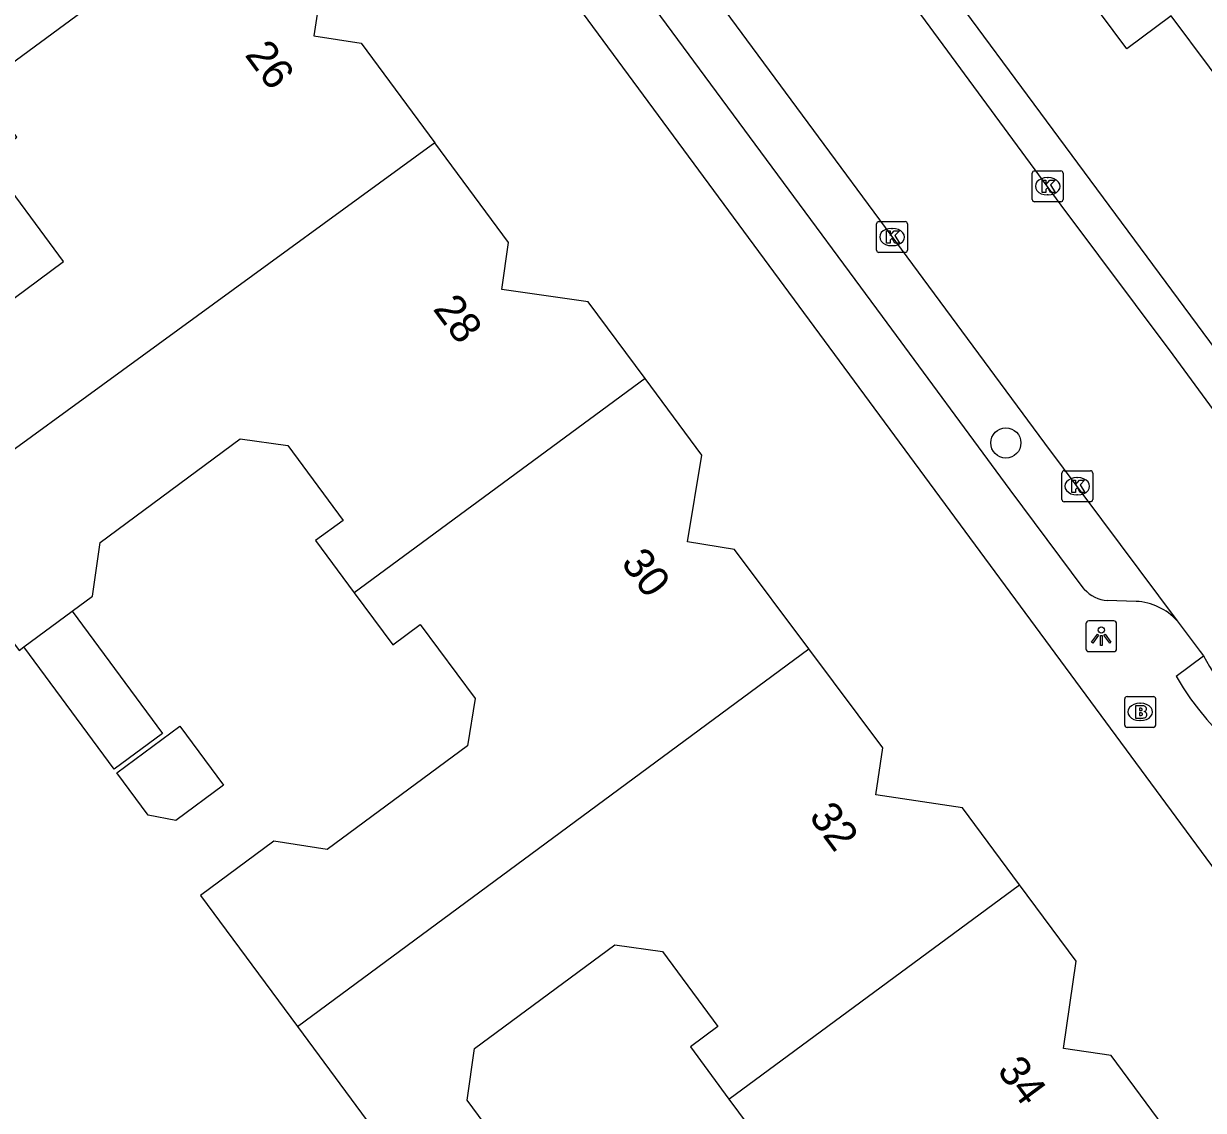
# Model space of a CAD drawing. Extents: x 163427 to 164190, y 380331 to 381641.
# Drawn here: x 163788.94 to 163827.17, y 381170.43 to 381205.64 of the extents above; entities that cross this region are included whole.
import ezdxf

# ---------------------------------------------------------------- set-up
doc = ezdxf.new("R2010")
doc.units = 0
for name, color, linetype in [('IMGEO_Boom', 7, 'Continuous'), ('IMGEO_Brandkraan', 7, 'Continuous'), ('IMGEO_Kolk', 7, 'Continuous'), ('IMGEO_Lichtpunt', 7, 'Continuous'), ('IMGEO_Pand', 7, 'Continuous'), ('IMGEO_Pand_nummerreeks', 7, 'Continuous'), ('IMGEO_Rijbaan_lokaal_open', 7, 'Continuous'), ('IMGEO_Voetpad_open', 7, 'Continuous')]:
    doc.layers.add(name, color=color, linetype=linetype)

msp = doc.modelspace()

# ---------------------------------------------------------------- linework, layer by layer
at = {"layer": 'IMGEO_Boom'}
msp.add_circle((163820.77, 381192.058), 0.489, dxfattribs=at)
at = {"layer": 'IMGEO_Brandkraan'}
for p, q in [((163824.623, 381182.915), (163824.623, 381183.767)), ((163824.698, 381183.841), (163825.55, 381183.841)), ((163825.624, 381183.767), (163825.624, 381182.915)), ((163825.111, 381183.621), (163825.136, 381183.621)), ((163825.134, 381183.061), (163825.109, 381183.061)), ((163825.55, 381182.841), (163824.698, 381182.841))]:
    msp.add_line(p, q, dxfattribs=at)
for points in [[(163824.623, 381182.915), (163824.623, 381183.767)], [(163824.698, 381183.841), (163825.55, 381183.841)], [(163825.624, 381183.767), (163825.624, 381182.915)], [(163824.971, 381183.541), (163824.971, 381183.141), (163825.184, 381183.141)], [(163825.202, 381183.541), (163824.971, 381183.541)], [(163825.15, 381183.46), (163825.096, 381183.46), (163825.096, 381183.384)], [(163825.096, 381183.384), (163825.149, 381183.384)], [(163825.158, 381183.308), (163825.096, 381183.308), (163825.096, 381183.227)], [(163825.096, 381183.227), (163825.158, 381183.227)], [(163825.55, 381182.841), (163824.698, 381182.841)]]:
    msp.add_lwpolyline(points, dxfattribs=at)
for centre, radius, start, end in [((163824.7, 381183.765), 0.0765, 91.552, 178.448), ((163824.7, 381183.765), 0.0765, 91.552, 178.448), ((163825.548, 381183.765), 0.0765, 1.552, 88.448), ((163825.548, 381183.765), 0.0765, 1.552, 88.448), ((163825.151, 381183.422), 0.0379, 267.8285, 90.9355), ((163825.159, 381183.267), 0.0404, 269.8759, 90.5077), ((163825.206, 381183.396), 0.145, 59.4692, 91.5367), ((163825.231, 381183.443), 0.0922, 285.5137, 58.1501), ((163825.236, 381183.251), 0.105, 301.3115, 78.989), ((163824.7, 381182.917), 0.0765, 181.552, 268.448), ((163824.7, 381182.917), 0.0765, 181.552, 268.448), ((163825.19, 381183.392), 0.251, 268.6676, 293.5347), ((163825.548, 381182.917), 0.0765, 271.552, 358.448), ((163825.548, 381182.917), 0.0765, 271.552, 358.448)]:
    msp.add_arc(centre, radius, start, end, dxfattribs=at)
for centre, major_axis, ratio, start_param, end_param in [((163825.11, 381183.341), (-0.387, 0.002), 0.722429, 4.712389, 7.853982), ((163825.135, 381183.341), (-0.39, 0.002), 0.717154, 1.570796, 4.712389)]:
    msp.add_ellipse(centre, major_axis=major_axis, ratio=ratio, start_param=start_param, end_param=end_param, dxfattribs=at)
at = {"layer": 'IMGEO_Kolk'}
for p, q in [((163821.701, 381200.873), (163822.553, 381200.873)), ((163821.626, 381199.947), (163821.626, 381200.799)), ((163822.114, 381200.653), (163822.139, 381200.653)), ((163822.627, 381200.799), (163822.627, 381199.947)), ((163822.137, 381200.093), (163822.112, 381200.093)), ((163822.553, 381199.873), (163821.701, 381199.873)), ((163816.582, 381198.303), (163816.582, 381199.155)), ((163816.657, 381199.229), (163817.509, 381199.229)), ((163817.07, 381199.009), (163817.095, 381199.009)), ((163817.583, 381199.155), (163817.583, 381198.303)), ((163817.509, 381198.229), (163816.657, 381198.229)), ((163817.093, 381198.449), (163817.068, 381198.449)), ((163822.583, 381190.228), (163822.583, 381191.08)), ((163822.658, 381191.154), (163823.51, 381191.154)), ((163823.071, 381190.934), (163823.096, 381190.934)), ((163823.584, 381191.08), (163823.584, 381190.228)), ((163823.51, 381190.154), (163822.658, 381190.154)), ((163823.094, 381190.374), (163823.069, 381190.374))]:
    msp.add_line(p, q, dxfattribs=at)
for points in [[(163821.701, 381200.873), (163822.553, 381200.873)], [(163821.626, 381199.947), (163821.626, 381200.799)], [(163821.947, 381200.573), (163822.07, 381200.573), (163822.07, 381200.422), (163822.2, 381200.573), (163822.364, 381200.573), (163822.218, 381200.422), (163822.371, 381200.173), (163822.219, 381200.173), (163822.134, 381200.337), (163822.07, 381200.27), (163822.07, 381200.173), (163821.947, 381200.173), (163821.947, 381200.573)], [(163822.627, 381200.799), (163822.627, 381199.947)], [(163822.553, 381199.873), (163821.701, 381199.873)], [(163816.582, 381198.303), (163816.582, 381199.155)], [(163816.657, 381199.229), (163817.509, 381199.229)], [(163816.903, 381198.929), (163817.026, 381198.929), (163817.026, 381198.778), (163817.156, 381198.929), (163817.32, 381198.929), (163817.174, 381198.778), (163817.327, 381198.529), (163817.175, 381198.529), (163817.09, 381198.693), (163817.026, 381198.626), (163817.026, 381198.529), (163816.903, 381198.529), (163816.903, 381198.929)], [(163817.583, 381199.155), (163817.583, 381198.303)], [(163817.509, 381198.229), (163816.657, 381198.229)], [(163822.583, 381190.228), (163822.583, 381191.08)], [(163822.658, 381191.154), (163823.51, 381191.154)], [(163823.584, 381191.08), (163823.584, 381190.228)], [(163822.904, 381190.854), (163823.027, 381190.854), (163823.027, 381190.703), (163823.157, 381190.854), (163823.321, 381190.854), (163823.175, 381190.703), (163823.328, 381190.454), (163823.176, 381190.454), (163823.091, 381190.618), (163823.027, 381190.551), (163823.027, 381190.454), (163822.904, 381190.454), (163822.904, 381190.854)], [(163823.51, 381190.154), (163822.658, 381190.154)]]:
    msp.add_lwpolyline(points, dxfattribs=at)
for centre, start, end in [((163821.703, 381200.797), 91.552, 178.448), ((163821.703, 381200.797), 91.552, 178.448), ((163822.551, 381200.797), 1.552, 88.448), ((163822.551, 381200.797), 1.552, 88.448), ((163821.703, 381199.949), 181.552, 268.448), ((163821.703, 381199.949), 181.552, 268.448), ((163822.551, 381199.949), 271.552, 358.448), ((163822.551, 381199.949), 271.552, 358.448), ((163816.659, 381199.153), 91.552, 178.448), ((163816.659, 381199.153), 91.552, 178.448), ((163817.507, 381199.153), 1.552, 88.448), ((163817.507, 381199.153), 1.552, 88.448), ((163816.659, 381198.305), 181.552, 268.448), ((163816.659, 381198.305), 181.552, 268.448), ((163817.507, 381198.305), 271.552, 358.448), ((163817.507, 381198.305), 271.552, 358.448), ((163822.66, 381191.078), 91.552, 178.448), ((163822.66, 381191.078), 91.552, 178.448), ((163823.508, 381191.078), 1.552, 88.448), ((163823.508, 381191.078), 1.552, 88.448), ((163822.66, 381190.23), 181.552, 268.448), ((163822.66, 381190.23), 181.552, 268.448), ((163823.508, 381190.23), 271.552, 358.448), ((163823.508, 381190.23), 271.552, 358.448)]:
    msp.add_arc(centre, 0.0765, start, end, dxfattribs=at)
for centre, major_axis, ratio, start_param, end_param in [((163822.113, 381200.373), (-0.387, 0.002), 0.722429, 4.712389, 7.853982), ((163822.138, 381200.373), (-0.39, 0.002), 0.717154, 1.570796, 4.712389), ((163817.069, 381198.729), (-0.387, 0.002), 0.722429, 4.712389, 7.853982), ((163817.094, 381198.729), (-0.39, 0.002), 0.717154, 1.570796, 4.712389), ((163823.07, 381190.654), (-0.387, 0.002), 0.722429, 4.712389, 7.853982), ((163823.095, 381190.654), (-0.39, 0.002), 0.717154, 1.570796, 4.712389)]:
    msp.add_ellipse(centre, major_axis=major_axis, ratio=ratio, start_param=start_param, end_param=end_param, dxfattribs=at)
at = {"layer": 'IMGEO_Lichtpunt'}
for p, q in [((163823.363, 381186.197), (163823.363, 381185.39)), ((163823.363, 381186.197), (163823.363, 381185.39)), ((163824.265, 381186.292), (163823.457, 381186.292)), ((163824.265, 381186.292), (163823.457, 381186.292)), ((163824.359, 381185.39), (163824.359, 381186.197)), ((163824.359, 381185.39), (163824.359, 381186.197)), ((163823.457, 381185.296), (163824.265, 381185.296)), ((163823.457, 381185.296), (163824.265, 381185.296))]:
    msp.add_line(p, q, dxfattribs=at)
for points in [[(163823.737, 381185.861), (163823.776, 381185.833), (163823.588, 381185.571), (163823.55, 381185.598), (163823.737, 381185.861)], [(163823.839, 381185.813), (163823.886, 381185.813), (163823.886, 381185.491), (163823.839, 381185.491), (163823.839, 381185.813)], [(163823.949, 381185.833), (163823.987, 381185.86), (163824.174, 381185.598), (163824.135, 381185.57), (163823.949, 381185.833)]]:
    msp.add_lwpolyline(points, dxfattribs=at)
msp.add_circle((163823.862, 381185.995), 0.0994, dxfattribs=at)
for centre, start, end in [((163823.457, 381186.197), 90, 180), ((163823.457, 381186.197), 90, 180), ((163824.265, 381186.197), 0, 90), ((163824.265, 381186.197), 0, 90), ((163823.457, 381185.39), 180, 270), ((163823.457, 381185.39), 180, 270), ((163824.265, 381185.39), 270, 0), ((163824.265, 381185.39), 270, 360)]:
    msp.add_arc(centre, 0.0946, start, end, dxfattribs=at)
at = {"layer": 'IMGEO_Pand'}
for points in [[(163787.518, 381203.598), (163796.945, 381210.545)], [(163796.945, 381210.545), (163798.784, 381208.062), (163798.347, 381205.246), (163799.879, 381205.008), (163802.265, 381201.785)], [(163829.636, 381201.19), (163827.371, 381204.23), (163826.126, 381205.901), (163824.687, 381204.828), (163821.686, 381208.868), (163823.131, 381209.94)], [(163784.915, 381195.551), (163786.647, 381195.278), (163790.237, 381197.934), (163787.773, 381201.264), (163788.725, 381201.968), (163787.518, 381203.598)], [(163802.265, 381201.785), (163785.606, 381189.642)], [(163809.078, 381194.144), (163807.24, 381196.629), (163804.439, 381197.03), (163804.657, 381198.553), (163802.265, 381201.785)], [(163809.078, 381194.144), (163799.654, 381187.202)], [(163814.382, 381185.389), (163811.98, 381188.601), (163810.453, 381188.853), (163810.916, 381191.66), (163809.078, 381194.144)], [(163790.515, 381186.607), (163791.174, 381187.095), (163791.419, 381188.832), (163795.96, 381192.193), (163797.502, 381191.973), (163799.298, 381189.548), (163798.405, 381188.891), (163799.654, 381187.202)], [(163785.606, 381189.642), (163788.795, 381185.334), (163788.949, 381185.448)], [(163799.654, 381187.202), (163800.903, 381185.514), (163801.797, 381186.172), (163803.571, 381183.775), (163803.325, 381182.243), (163798.784, 381178.881), (163797.052, 381179.154), (163794.673, 381177.393), (163797.815, 381173.15)], [(163788.949, 381185.448), (163790.515, 381186.607)], [(163790.515, 381186.607), (163793.448, 381182.645), (163791.882, 381181.486), (163788.949, 381185.448)], [(163797.815, 381173.15), (163814.382, 381185.389)], [(163821.215, 381177.742), (163819.368, 381180.236), (163816.558, 381180.651), (163816.783, 381182.179), (163814.382, 381185.389)], [(163794.002, 381182.882), (163795.421, 381180.966), (163793.873, 381179.821), (163792.98, 381179.995), (163791.961, 381181.372), (163794.002, 381182.882)], [(163811.798, 381170.798), (163813.047, 381169.11), (163813.94, 381169.768), (163815.714, 381167.372), (163815.469, 381165.839), (163810.928, 381162.477), (163809.196, 381162.75), (163806.817, 381160.989), (163810.036, 381156.641), (163822.614, 381165.921), (163826.637, 381168.889), (163824.185, 381172.212), (163822.643, 381172.432), (163823.048, 381175.267), (163821.215, 381177.742)], [(163811.798, 381170.798), (163821.215, 381177.742)], [(163797.815, 381173.15), (163800.933, 381168.938), (163803.761, 381165.12), (163806.172, 381166.906), (163803.32, 381170.757), (163803.557, 381172.436), (163808.098, 381175.797), (163809.64, 381175.577), (163811.441, 381173.144), (163810.549, 381172.486), (163811.798, 381170.798)]]:
    msp.add_lwpolyline(points, dxfattribs=at)
at = {"layer": 'IMGEO_Rijbaan_lokaal_open'}
for points in [[(163831.473, 381187.71), (163826.186, 381194.912), (163822.567, 381199.76), (163818.169, 381205.736), (163815.921, 381208.742), (163811.56, 381214.644), (163809.355, 381217.654), (163805.5, 381222.854), (163803.25, 381225.899), (163797.56, 381233.618)], [(163793.638, 381230.475), (163822.027, 381192.049), (163826.322, 381186.294)], [(163826.322, 381186.294), (163827.066, 381185.296), (163827.171, 381185.156)]]:
    msp.add_lwpolyline(points, dxfattribs=at)
msp.add_arc((163834.349, 381189.098), 8.19, 208.7726, 292.7771, dxfattribs=at)
at = {"layer": 'IMGEO_Voetpad_open'}
for points in [[(163832.5, 381173.217), (163831.667, 381172.644), (163783.277, 381238.221), (163784.4, 381239.055), (163784.841, 381239.434)], [(163798.704, 381234.11), (163801.193, 381230.722), (163832.228, 381188.776)], [(163823.312, 381187.314), (163820.915, 381190.537), (163816.768, 381196.156), (163813.199, 381200.991), (163804.549, 381212.711), (163800.98, 381217.546), (163793.85, 381227.207)], [(163824.991, 381186.924), (163824.058, 381186.948)], [(163826.289, 381184.499), (163827.171, 381185.156)]]:
    msp.add_lwpolyline(points, dxfattribs=at)
for centre, radius, start, end in [((163824.17, 381188.12), 1.177, 223.2, 264.5333), ((163824.886, 381184.98), 1.947, 42.4458, 86.8952), ((163834.382, 381189.197), 9.358, 210.1354, 292.0882)]:
    msp.add_arc(centre, radius, start, end, dxfattribs=at)

# ---------------------------------------------------------------- texts
at = {"layer": 'IMGEO_Pand_nummerreeks'}
for s, p in [('26', (163796.087, 381204.626)), ('28', (163802.183, 381196.396)), ('30', (163808.276, 381188.168)), ('32', (163814.366, 381179.946)), ('34', (163820.462, 381171.715))]:
    msp.add_text(s, height=1, rotation=306.5258, dxfattribs=at).set_placement(p)

doc.saveas('drawing.dxf')
